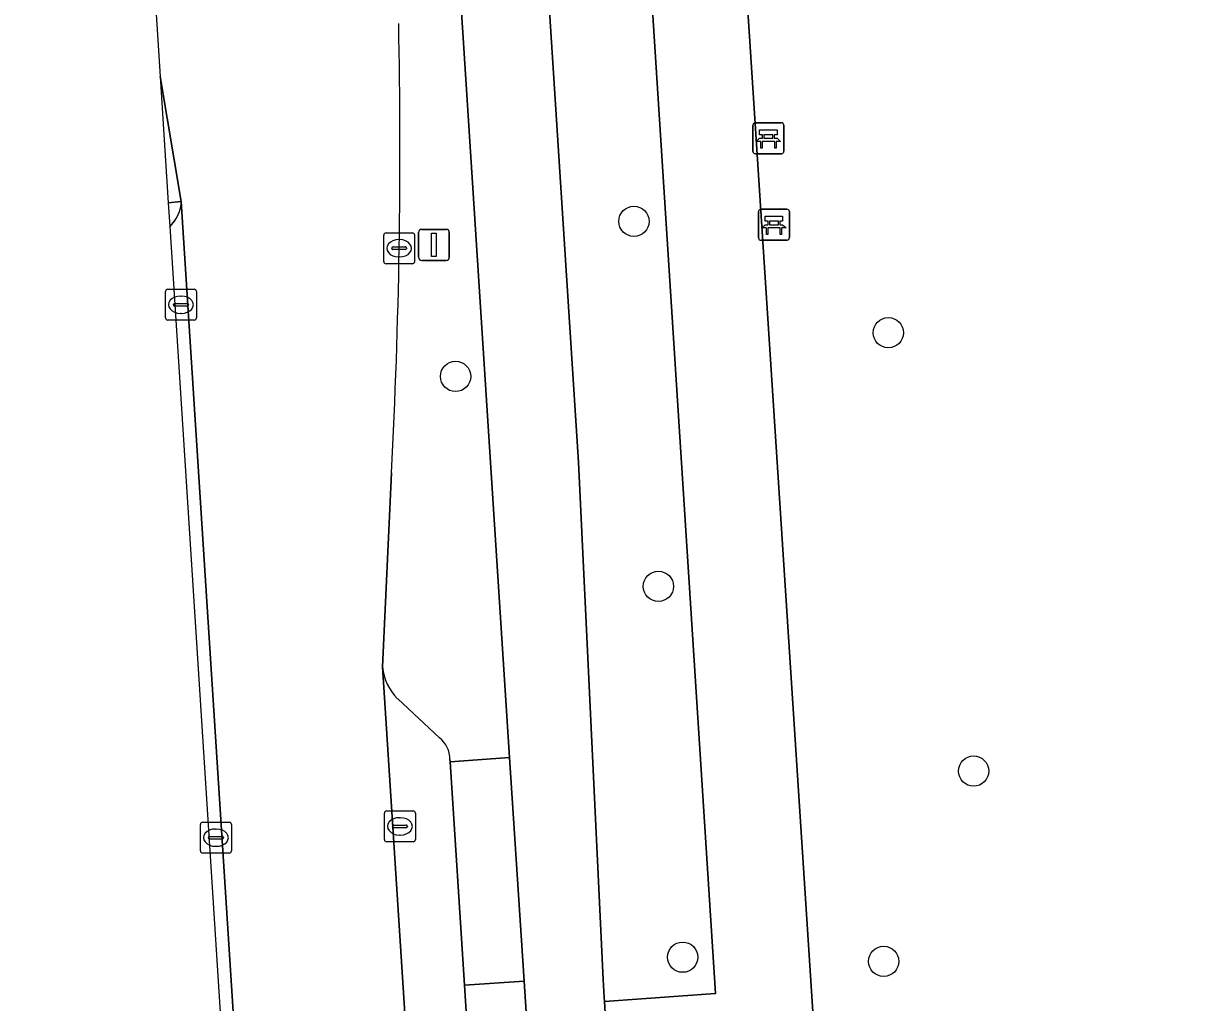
# Model space of a CAD drawing. Extents: x 160732 to 162107, y 387428 to 388479.
# Drawn here: x 160748.45 to 160786.43, y 387982.53 to 388014.18 of the extents above; entities that cross this region are included whole.
import ezdxf

# ---------------------------------------------------------------- set-up
doc = ezdxf.new("R2010")
doc.units = 0
for name, color, linetype in [('IMGEO_Bank', 7, 'Continuous'), ('IMGEO_Boom', 7, 'Continuous'), ('IMGEO_Fietspad_gesloten', 7, 'Continuous'), ('IMGEO_Groenvoorziening', 7, 'Continuous'), ('IMGEO_Kolk', 7, 'Continuous'), ('IMGEO_Lichtmast', 7, 'Continuous'), ('IMGEO_Parkeervlak_open', 7, 'Continuous'), ('IMGEO_Rijbaan_lokaal_gesloten', 7, 'Continuous'), ('IMGEO_Verkeerseiland_open', 7, 'Continuous'), ('IMGEO_Voetpad_open', 7, 'Continuous')]:
    doc.layers.add(name, color=color, linetype=linetype)

msp = doc.modelspace()

# ---------------------------------------------------------------- linework, layer by layer
at = {"layer": 'IMGEO_Bank'}
for p, q in [((160772.105, 388010.964), (160772.946, 388010.964)), ((160772.946, 388010.964), (160772.105, 388010.964)), ((160772.03, 388010.039), (160772.03, 388010.88)), ((160772.03, 388010.88), (160772.03, 388010.039)), ((160772.339, 388010.47), (160772.339, 388010.576)), ((160772.383, 388010.576), (160772.383, 388010.47)), ((160772.671, 388010.582), (160772.389, 388010.582)), ((160772.677, 388010.47), (160772.677, 388010.576)), ((160772.721, 388010.576), (160772.721, 388010.47)), ((160773.03, 388010.889), (160773.03, 388010.048)), ((160773.03, 388010.048), (160773.03, 388010.889)), ((160772.727, 388010.362), (160772.334, 388010.362)), ((160772.389, 388010.464), (160772.671, 388010.464)), ((160772.955, 388009.964), (160772.114, 388009.964)), ((160772.114, 388009.964), (160772.955, 388009.964)), ((160772.21, 388007.245), (160772.21, 388008.086)), ((160772.21, 388008.086), (160772.21, 388007.245)), ((160772.285, 388008.17), (160773.126, 388008.17)), ((160773.126, 388008.17), (160772.285, 388008.17)), ((160773.21, 388008.095), (160773.21, 388007.254)), ((160773.21, 388007.254), (160773.21, 388008.095)), ((160772.907, 388007.568), (160772.514, 388007.568)), ((160772.519, 388007.676), (160772.519, 388007.782)), ((160772.563, 388007.782), (160772.563, 388007.676)), ((160772.851, 388007.788), (160772.569, 388007.788)), ((160772.569, 388007.67), (160772.851, 388007.67)), ((160772.857, 388007.676), (160772.857, 388007.782)), ((160772.901, 388007.782), (160772.901, 388007.676)), ((160773.135, 388007.17), (160772.294, 388007.17)), ((160772.294, 388007.17), (160773.135, 388007.17))]:
    msp.add_line(p, q, dxfattribs=at)
for points in [[(160772.333, 388010.582), (160772.247, 388010.582), (160772.247, 388010.743), (160772.81, 388010.743), (160772.81, 388010.582), (160772.727, 388010.582)], [(160772.277, 388010.362), (160772.135, 388010.362), (160772.247, 388010.464), (160772.333, 388010.464)], [(160772.327, 388010.355), (160772.327, 388010.148), (160772.284, 388010.148), (160772.284, 388010.355)], [(160772.727, 388010.464), (160772.81, 388010.464), (160772.922, 388010.362), (160772.783, 388010.362)], [(160772.777, 388010.355), (160772.777, 388010.148), (160772.733, 388010.148), (160772.733, 388010.355)], [(160772.513, 388007.788), (160772.427, 388007.788), (160772.427, 388007.949), (160772.99, 388007.949), (160772.99, 388007.788), (160772.907, 388007.788)], [(160772.457, 388007.568), (160772.315, 388007.568), (160772.427, 388007.67), (160772.513, 388007.67)], [(160772.507, 388007.561), (160772.507, 388007.354), (160772.464, 388007.354), (160772.464, 388007.561)], [(160772.907, 388007.67), (160772.99, 388007.67), (160773.102, 388007.568), (160772.963, 388007.568)], [(160772.957, 388007.561), (160772.957, 388007.354), (160772.913, 388007.354), (160772.913, 388007.561)]]:
    msp.add_lwpolyline(points, dxfattribs=at)
for centre, radius, start, end in [((160772.108, 388010.886), 0.0779, 92.4484, 184.2845), ((160772.108, 388010.886), 0.0779, 92.4484, 184.2845), ((160772.952, 388010.886), 0.0779, 2.4484, 94.2845), ((160772.952, 388010.886), 0.0779, 2.4484, 94.2845), ((160772.332, 388010.575), 0.00671, 2.8957, 87.1043), ((160772.389, 388010.575), 0.00671, 92.8957, 177.1043), ((160772.671, 388010.575), 0.00671, 2.8957, 87.1043), ((160772.728, 388010.575), 0.00671, 92.8957, 177.1043), ((160772.277, 388010.355), 0.00671, 2.8957, 87.1043), ((160772.334, 388010.355), 0.00671, 92.8957, 177.1043), ((160772.332, 388010.471), 0.00671, 272.8957, 357.1043), ((160772.389, 388010.471), 0.00671, 182.8957, 267.1043), ((160772.671, 388010.471), 0.00671, 272.8957, 357.1043), ((160772.728, 388010.471), 0.00671, 182.8957, 267.1043), ((160772.726, 388010.355), 0.00671, 2.8957, 87.1043), ((160772.783, 388010.355), 0.00671, 92.8957, 177.1043), ((160772.108, 388010.042), 0.0779, 182.4484, 274.2845), ((160772.108, 388010.042), 0.0779, 182.4484, 274.2845), ((160772.952, 388010.042), 0.0779, 272.4484, 4.2845), ((160772.952, 388010.042), 0.0779, 272.4484, 4.2845), ((160772.288, 388008.092), 0.0779, 92.4484, 184.2845), ((160772.288, 388008.092), 0.0779, 92.4484, 184.2845), ((160773.132, 388008.092), 0.0779, 2.4484, 94.2845), ((160773.132, 388008.092), 0.0779, 2.4484, 94.2845), ((160772.457, 388007.561), 0.00671, 2.8957, 87.1043), ((160772.514, 388007.561), 0.00671, 92.8957, 177.1043), ((160772.512, 388007.781), 0.00671, 2.8957, 87.1043), ((160772.512, 388007.677), 0.00671, 272.8957, 357.1043), ((160772.569, 388007.781), 0.00671, 92.8957, 177.1043), ((160772.569, 388007.677), 0.00671, 182.8957, 267.1043), ((160772.851, 388007.781), 0.00671, 2.8957, 87.1043), ((160772.851, 388007.677), 0.00671, 272.8957, 357.1043), ((160772.908, 388007.781), 0.00671, 92.8957, 177.1043), ((160772.908, 388007.677), 0.00671, 182.8957, 267.1043), ((160772.906, 388007.561), 0.00671, 2.8957, 87.1043), ((160772.963, 388007.561), 0.00671, 92.8957, 177.1043), ((160772.288, 388007.248), 0.0779, 182.4484, 274.2845), ((160772.288, 388007.248), 0.0779, 182.4484, 274.2845), ((160773.132, 388007.248), 0.0779, 272.4484, 4.2845), ((160773.132, 388007.248), 0.0779, 272.4484, 4.2845)]:
    msp.add_arc(centre, radius, start, end, dxfattribs=at)
at = {"layer": 'IMGEO_Boom'}
for centre in [(160768.183, 388007.78), (160776.406, 388004.18), (160762.417, 388002.766), (160768.975, 387995.98), (160779.163, 387990.008), (160769.759, 387983.991), (160776.256, 387983.856)]:
    msp.add_circle(centre, 0.489, dxfattribs=at)
at = {"layer": 'IMGEO_Fietspad_gesloten'}
for points in [[(160786.004, 387793.982), (160785.835, 387796.449), (160785.14, 387807.414), (160782.554, 387849.903), (160772.814, 388000), (160770.609, 388033.989), (160770.417, 388036.928), (160773.499, 388037.066), (160773.388, 388039.695), (160772.418, 388053.986)], [(160768.248, 388023.022), (160770.817, 387982.821), (160767.229, 387982.564), (160767.3, 387981.473), (160767.314, 387981.26), (160770.902, 387981.611), (160772.452, 387957.554), (160768.859, 387957.327), (160768.938, 387956.103), (160772.547, 387956.332), (160773.734, 387937.928), (160773.823, 387937.339), (160770.167, 387937.078), (160770.243, 387935.892), (160770.245, 387935.866), (160773.992, 387936.116), (160774.073, 387934.904), (160775.746, 387907.719), (160772.073, 387907.458), (160772.15, 387906.263)], [(160762.094, 388022.596), (160764.165, 387990.445), (160764.63, 387983.22), (160764.781, 387980.874), (160766.011, 387961.787), (160766.164, 387959.407), (160766.164, 387959.404), (160767.303, 387941.725), (160767.457, 387939.326), (160768.616, 387921.33), (160768.77, 387918.939), (160769.87, 387901.863), (160770.023, 387899.486), (160771.145, 387882.069), (160771.3, 387879.66), (160772.461, 387861.637), (160772.614, 387859.266), (160773.717, 387842.142), (160773.871, 387839.749), (160774.412, 387831.354), (160775.791, 387809.946), (160775.911, 387808.15), (160776.511, 387798.943)], [(160772.15, 387906.263), (160772.073, 387907.458), (160770.245, 387935.866), (160770.243, 387935.892), (160770.167, 387937.078), (160770.165, 387937.104), (160768.938, 387956.103), (160768.859, 387957.327), (160767.314, 387981.26), (160767.3, 387981.473), (160767.229, 387982.564), (160767.221, 387982.683), (160767.187, 387983.275), (160766.396, 388000), (160765.082, 388020.453)]]:
    msp.add_lwpolyline(points, dxfattribs=at)
at = {"layer": 'IMGEO_Groenvoorziening'}
for points in [[(160792.906, 388044.151), (160773.388, 388039.695), (160773.499, 388037.066), (160770.417, 388036.928), (160770.609, 388033.989), (160772.814, 388000), (160782.554, 387849.903), (160785.14, 387807.414), (160785.835, 387796.449), (160792.972, 387796.854), (160820.028, 387798.4), (160842.863, 387799.764), (160854.715, 387800.466), (160860.437, 387800.637), (160860.183, 387802.298), (160861.348, 387803.724), (160862.871, 387803.535), (160867.876, 387805.321)], [(160762.236, 387990.383), (160762.241, 387990.311), (160764.165, 387990.445), (160762.094, 388022.596)], [(160753.548, 388008.421), (160753.129, 388008.381), (160753.129, 388008.381)], [(160753.129, 388008.381), (160753.178, 388007.614), (160753.178, 388007.614), (160753.342, 388007.807)], [(160760.344, 387999.65), (160760.054, 387993.374)], [(160760.546, 387992.343), (160761.899, 387991.082)]]:
    msp.add_lwpolyline(points, dxfattribs=at)
for points in [[(160768.248, 388023.022), (160764.913, 388022.806), (160765.066, 388020.672), (160765.082, 388020.453), (160766.396, 388000), (160767.187, 387983.275), (160767.221, 387982.683), (160767.229, 387982.564), (160770.817, 387982.821)], [(160764.63, 387983.22), (160762.708, 387983.089), (160762.861, 387980.718), (160764.781, 387980.874)]]:
    msp.add_lwpolyline(points, close=True, dxfattribs=at)
for centre, radius, start, end in [((160562.955, 388010.108), 197.666, 356.96715, 1.17917), ((160752.546, 388008.416), 1.002, 322.6012, 0.3051), ((160761.714, 387993.533), 1.668, 185.4823, 225.5393), ((160761.348, 387990.386), 0.888, 359.836, 51.6431)]:
    msp.add_arc(centre, radius, start, end, dxfattribs=at)
at = {"layer": 'IMGEO_Kolk'}
for p, q in [((160760.094, 388006.483), (160760.094, 388007.335)), ((160760.169, 388007.409), (160761.021, 388007.409)), ((160760.582, 388007.189), (160760.607, 388007.189)), ((160761.095, 388007.335), (160761.095, 388006.483)), ((160760.353, 388006.903), (160760.353, 388006.915)), ((160760.791, 388006.866), (160760.393, 388006.866)), ((160760.396, 388006.952), (160760.794, 388006.952)), ((160760.837, 388006.915), (160760.837, 388006.903)), ((160761.021, 388006.409), (160760.169, 388006.409)), ((160760.605, 388006.629), (160760.58, 388006.629)), ((160753.04, 388004.659), (160753.04, 388005.511)), ((160753.115, 388005.585), (160753.967, 388005.585)), ((160753.528, 388005.365), (160753.553, 388005.365)), ((160754.041, 388005.511), (160754.041, 388004.659)), ((160753.299, 388005.079), (160753.299, 388005.091)), ((160753.737, 388005.042), (160753.339, 388005.042)), ((160753.342, 388005.128), (160753.74, 388005.128)), ((160753.783, 388005.091), (160753.783, 388005.079)), ((160753.967, 388004.585), (160753.115, 388004.585)), ((160753.551, 388004.805), (160753.526, 388004.805)), ((160760.118, 387987.795), (160760.118, 387988.647)), ((160760.193, 387988.721), (160761.045, 387988.721)), ((160761.119, 387988.647), (160761.119, 387987.795)), ((160754.171, 387987.429), (160754.171, 387988.281)), ((160754.246, 387988.355), (160755.098, 387988.355)), ((160754.659, 387988.135), (160754.684, 387988.135)), ((160755.172, 387988.281), (160755.172, 387987.429)), ((160760.377, 387988.215), (160760.377, 387988.227)), ((160760.815, 387988.178), (160760.417, 387988.178)), ((160760.42, 387988.264), (160760.818, 387988.264)), ((160760.606, 387988.501), (160760.631, 387988.501)), ((160760.861, 387988.227), (160760.861, 387988.215)), ((160754.43, 387987.849), (160754.43, 387987.861)), ((160754.868, 387987.812), (160754.47, 387987.812)), ((160754.473, 387987.898), (160754.871, 387987.898)), ((160754.914, 387987.861), (160754.914, 387987.849)), ((160760.629, 387987.941), (160760.604, 387987.941)), ((160754.682, 387987.575), (160754.657, 387987.575)), ((160761.045, 387987.721), (160760.193, 387987.721)), ((160755.098, 387987.355), (160754.246, 387987.355))]:
    msp.add_line(p, q, dxfattribs=at)
for points in [[(160760.094, 388006.483), (160760.094, 388007.335)], [(160760.169, 388007.409), (160761.021, 388007.409)], [(160761.095, 388007.335), (160761.095, 388006.483)], [(160761.021, 388006.409), (160760.169, 388006.409)], [(160753.04, 388004.659), (160753.04, 388005.511)], [(160753.115, 388005.585), (160753.967, 388005.585)], [(160754.041, 388005.511), (160754.041, 388004.659)], [(160753.967, 388004.585), (160753.115, 388004.585)], [(160760.118, 387987.795), (160760.118, 387988.647)], [(160760.193, 387988.721), (160761.045, 387988.721)], [(160761.119, 387988.647), (160761.119, 387987.795)], [(160754.171, 387987.429), (160754.171, 387988.281)], [(160754.246, 387988.355), (160755.098, 387988.355)], [(160755.172, 387988.281), (160755.172, 387987.429)], [(160761.045, 387987.721), (160760.193, 387987.721)], [(160755.098, 387987.355), (160754.246, 387987.355)]]:
    msp.add_lwpolyline(points, dxfattribs=at)
for centre, radius, start, end in [((160760.171, 388007.333), 0.0765, 91.552, 178.448), ((160760.171, 388007.333), 0.0765, 91.552, 178.448), ((160761.019, 388007.333), 0.0765, 1.552, 88.448), ((160761.019, 388007.333), 0.0765, 1.552, 88.448), ((160760.393, 388006.912), 0.0403, 85.8775, 175.7526), ((160760.39, 388006.902), 0.0366, 178.938, 274.7102), ((160760.794, 388006.909), 0.043, 264.8664, 352.4533), ((160760.798, 388006.914), 0.0386, 1.7309, 96.639), ((160760.171, 388006.485), 0.0765, 181.552, 268.448), ((160760.171, 388006.485), 0.0765, 181.552, 268.448), ((160761.019, 388006.485), 0.0765, 271.552, 358.448), ((160761.019, 388006.485), 0.0765, 271.552, 358.448), ((160753.117, 388005.509), 0.0765, 91.552, 178.448), ((160753.117, 388005.509), 0.0765, 91.552, 178.448), ((160753.965, 388005.509), 0.0765, 1.552, 88.448), ((160753.965, 388005.509), 0.0765, 1.552, 88.448), ((160753.339, 388005.088), 0.0403, 85.8775, 175.7526), ((160753.336, 388005.078), 0.0366, 178.938, 274.7102), ((160753.74, 388005.085), 0.043, 264.8664, 352.4533), ((160753.744, 388005.09), 0.0386, 1.7309, 96.639), ((160753.117, 388004.661), 0.0765, 181.552, 268.448), ((160753.117, 388004.661), 0.0765, 181.552, 268.448), ((160753.965, 388004.661), 0.0765, 271.552, 358.448), ((160753.965, 388004.661), 0.0765, 271.552, 358.448), ((160760.195, 387988.645), 0.0765, 91.552, 178.448), ((160760.195, 387988.645), 0.0765, 91.552, 178.448), ((160761.043, 387988.645), 0.0765, 1.552, 88.448), ((160761.043, 387988.645), 0.0765, 1.552, 88.448), ((160754.248, 387988.279), 0.0765, 91.552, 178.448), ((160754.248, 387988.279), 0.0765, 91.552, 178.448), ((160755.096, 387988.279), 0.0765, 1.552, 88.448), ((160755.096, 387988.279), 0.0765, 1.552, 88.448), ((160760.417, 387988.224), 0.0403, 85.8775, 175.7526), ((160760.414, 387988.214), 0.0366, 178.938, 274.7102), ((160760.818, 387988.221), 0.043, 264.8664, 352.4533), ((160760.822, 387988.226), 0.0386, 1.7309, 96.639), ((160754.47, 387987.858), 0.0403, 85.8775, 175.7526), ((160754.467, 387987.848), 0.0366, 178.938, 274.7102), ((160754.871, 387987.855), 0.043, 264.8664, 352.4533), ((160754.875, 387987.86), 0.0386, 1.7309, 96.639), ((160760.195, 387987.797), 0.0765, 181.552, 268.448), ((160760.195, 387987.797), 0.0765, 181.552, 268.448), ((160761.043, 387987.797), 0.0765, 271.552, 358.448), ((160761.043, 387987.797), 0.0765, 271.552, 358.448), ((160754.248, 387987.431), 0.0765, 181.552, 268.448), ((160754.248, 387987.431), 0.0765, 181.552, 268.448), ((160755.096, 387987.431), 0.0765, 271.552, 358.448), ((160755.096, 387987.431), 0.0765, 271.552, 358.448)]:
    msp.add_arc(centre, radius, start, end, dxfattribs=at)
for centre, major_axis, ratio, start_param, end_param in [((160760.581, 388006.909), (-0.387, 0.002), 0.722429, 4.712389, 7.853982), ((160760.606, 388006.909), (-0.39, 0.002), 0.717154, 1.570796, 4.712389), ((160753.527, 388005.085), (-0.387, 0.002), 0.722429, 4.712389, 7.853982), ((160753.552, 388005.085), (-0.39, 0.002), 0.717154, 1.570796, 4.712389), ((160760.605, 387988.221), (-0.387, 0.002), 0.722429, 4.712389, 7.853982), ((160754.658, 387987.855), (-0.387, 0.002), 0.722429, 4.712389, 7.853982), ((160754.683, 387987.855), (-0.39, 0.002), 0.717154, 1.570796, 4.712389), ((160760.63, 387988.221), (-0.39, 0.002), 0.717154, 1.570796, 4.712389)]:
    msp.add_ellipse(centre, major_axis=major_axis, ratio=ratio, start_param=start_param, end_param=end_param, dxfattribs=at)
at = {"layer": 'IMGEO_Lichtmast'}
for p, q in [((160761.324, 388007.519), (160762.114, 388007.519)), ((160762.114, 388007.519), (160761.324, 388007.519)), ((160761.224, 388006.619), (160761.224, 388007.419)), ((160761.224, 388007.419), (160761.224, 388006.619)), ((160762.214, 388007.419), (160762.214, 388006.619)), ((160762.214, 388006.619), (160762.214, 388007.419)), ((160762.114, 388006.519), (160761.324, 388006.519)), ((160761.324, 388006.519), (160762.114, 388006.519))]:
    msp.add_line(p, q, dxfattribs=at)
msp.add_lwpolyline([(160761.644, 388007.394), (160761.794, 388007.394), (160761.794, 388006.644), (160761.644, 388006.644), (160761.644, 388007.394)], dxfattribs=at)
for centre, start, end in [((160761.324, 388007.419), 90, 180), ((160761.324, 388007.419), 90, 180), ((160762.114, 388007.419), 0, 90), ((160762.114, 388007.419), 360, 90), ((160761.324, 388006.619), 180, 270), ((160761.324, 388006.619), 180, 270), ((160762.114, 388006.619), 270, 0), ((160762.114, 388006.619), 270, 0)]:
    msp.add_arc(centre, 0.1, start, end, dxfattribs=at)
at = {"layer": 'IMGEO_Parkeervlak_open'}
for points in [[(160764.736, 387834.986), (160760.378, 387902.244), (160759.662, 387913.216), (160753.548, 388008.421)], [(160753.342, 388007.807), (160753.178, 388007.614), (160753.178, 388007.614), (160757.594, 387938.635), (160764.041, 387836.325)], [(160760.054, 387993.374), (160765.198, 387913.607), (160765.693, 387902.582), (160768.238, 387866.38), (160770.258, 387835.277), (160770.567, 387831.608), (160771.02, 387827.716)], [(160761.899, 387991.082), (160760.546, 387992.343)], [(160766.865, 387918.802), (160766.711, 387921.174), (160765.546, 387939.202), (160765.392, 387941.58), (160764.246, 387959.299), (160764.246, 387959.305), (160764.092, 387961.692), (160762.861, 387980.718), (160762.708, 387983.089), (160762.241, 387990.311), (160762.236, 387990.383)]]:
    msp.add_lwpolyline(points, dxfattribs=at)
for centre, radius, start, end in [((160752.546, 388008.416), 1.002, 322.6012, 0.3051), ((160761.714, 387993.533), 1.668, 185.4823, 225.5393), ((160761.348, 387990.386), 0.888, 359.836, 51.6431)]:
    msp.add_arc(centre, radius, start, end, dxfattribs=at)
at = {"layer": 'IMGEO_Rijbaan_lokaal_gesloten'}
msp.add_lwpolyline([(160748.451, 388080.742), (160750.048, 388056.496), (160751.038, 388041.036), (160752.867, 388012.461), (160752.868, 388012.458), (160753.548, 388008.421), (160759.662, 387913.216), (160765.198, 387913.607), (160760.054, 387993.374), (160760.344, 387999.65)], dxfattribs=at)
msp.add_arc((160562.955, 388010.108), 197.666, 356.96715, 1.17917, dxfattribs=at)
at = {"layer": 'IMGEO_Verkeerseiland_open'}
msp.add_lwpolyline([(160753.129, 388008.381), (160753.129, 388008.381), (160753.548, 388008.421), (160752.868, 388012.458), (160752.867, 388012.461)], close=True, dxfattribs=at)
at = {"layer": 'IMGEO_Voetpad_open'}
msp.add_lwpolyline([(160764.165, 387990.445), (160762.241, 387990.311), (160762.708, 387983.089), (160764.63, 387983.22)], close=True, dxfattribs=at)

doc.saveas('drawing.dxf')
